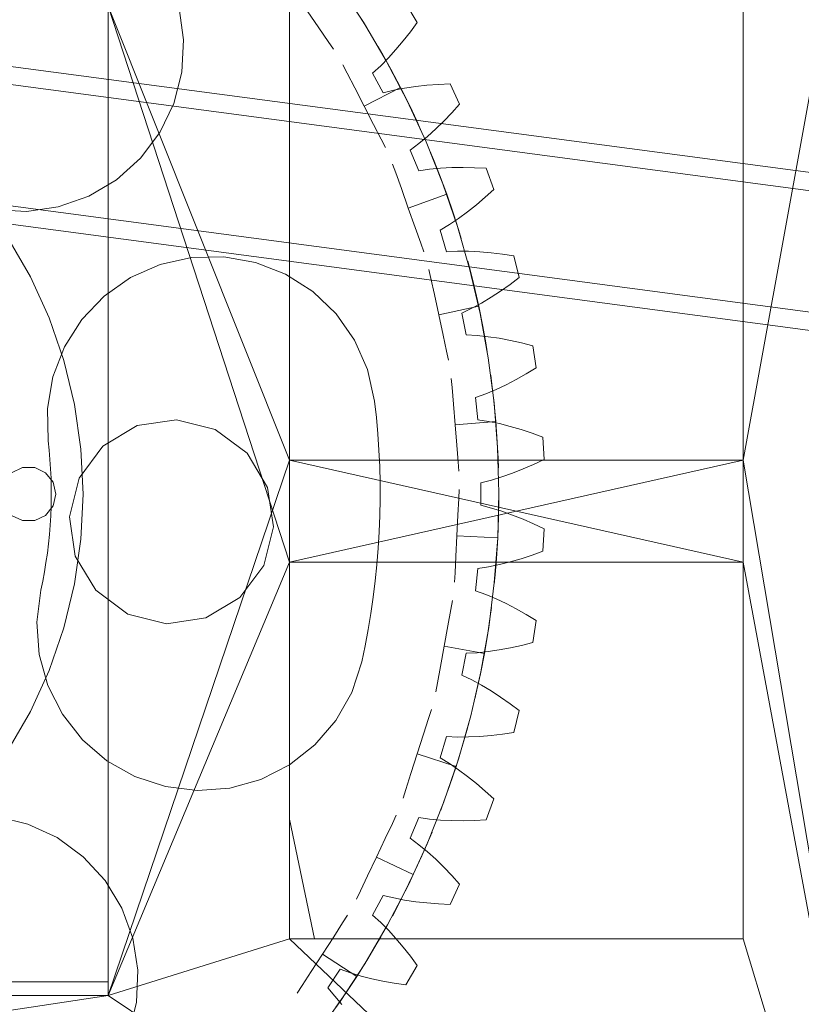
# Model space of a CAD drawing. Header units: millimetres. Extents: x -4738 to 65662, y -68080 to 6847.
# Tile 930 of 1056: x 25431 to 25776, y 1500 to 1934. Entities that reach past the tile are written whole.
import ezdxf

# ---------------------------------------------------------------- set-up
doc = ezdxf.new("R2010")
doc.units = ezdxf.units.MM
doc.layers.add('COTAS_P', color=1, linetype='Continuous', lineweight=0)
doc.layers.add('lateral_briquetadora', color=7, linetype='Continuous', lineweight=0)
doc.dimstyles.new('R19_100', dxfattribs={"dimtxt": 250, "dimasz": 150, "dimexe": 150, "dimexo": 80, "dimgap": 100, "dimtad": 1, "dimtih": 1, "dimtoh": 1, "dimdsep": 46, "dimcen": 0.09, "dimadec": 0, "dimazin": 0, "dimtfac": 1, "dimtdec": 4, "dimtofl": 0, "dimtmove": 0, "dimatfit": 3, "dimfxl": 1, "dimtolj": 1, "dimtzin": 0, "dimarcsym": 0})

# ---------------------------------------------------------------- blocks, each defined once
blk = doc.blocks.new('DIM_R31_7')
at = {"layer": 'COTAS_P'}
for p, q in [((24250.07, 2141), (24400.07, 2186)), ((26750.07, 2141), (26600.07, 2186)), ((24250.07, 1241), (24250.07, 2141)), ((24250.07, 2141), (26750.07, 2141)), ((24250.07, 2141), (24400.07, 2096)), ((26750.07, 2141), (26600.07, 2096)), ((26750.07, 1241), (26750.07, 2141))]:
    blk.add_line(p, q, dxfattribs=at)
blk.add_text('2500 P', height=250, dxfattribs=at).set_placement((25500.07, 2241))

msp = doc.modelspace()

# ---------------------------------------------------------------- linework, layer by layer
at = {"layer": 'lateral_briquetadora'}
for p, q in [((25750.067, 1740), (25830.067, 2180)), ((26245.072, 1804.947), (24498.76, 2036.782)), ((26244.019, 1797.017), (24497.707, 2028.852)), ((26237.044, 1744.478), (24490.733, 1976.313)), ((26235.991, 1736.548), (24489.68, 1968.382)), ((25571.657, 1949.589), (25582.619, 1933.013)), ((25470.067, 1940), (25470.067, 1510)), ((25470.067, 1940), (25550.067, 1740)), ((25470.067, 1940), (25470.067, 1504)), ((25470.067, 1940), (25550.067, 1695)), ((25550.067, 1940), (25550.067, 1740)), ((25601.32, 1941.281), (25606.39, 1932.823)), ((25750.067, 1940), (25750.067, 1740)), ((25501.408, 1939.222), (25503.403, 1925.151)), ((25557.801, 1937.986), (25562.987, 1930.494)), ((25581.663, 1934.534), (25583.814, 1931.091)), ((25582.619, 1933.013), (25592.728, 1915.903)), ((25606.39, 1932.823), (25603.362, 1928.701)), ((25562.987, 1930.494), (25567.145, 1924.485)), ((25603.362, 1928.701), (25600.239, 1924.725)), ((25503.403, 1925.151), (25502.615, 1910.96)), ((25567.145, 1924.485), (25569.453, 1921.151)), ((25600.239, 1924.725), (25597.017, 1920.903)), ((25591.173, 1918.668), (25589.15, 1922.188)), ((25594.723, 1912.278), (25591.173, 1918.668)), ((25597.017, 1920.903), (25593.694, 1917.249)), ((25575.467, 1910.601), (25573.614, 1914.208)), ((25590.261, 1913.78), (25586.707, 1910.521)), ((25593.694, 1917.249), (25590.261, 1913.78)), ((25592.728, 1915.903), (25601.957, 1898.302)), ((25502.615, 1910.96), (25499.074, 1897.196)), ((25578.806, 1904.101), (25575.467, 1910.601)), ((25586.707, 1910.521), (25591.35, 1901.835)), ((25598.98, 1904.221), (25594.723, 1912.278)), ((25605.71, 1904.64), (25610.677, 1905.196)), ((25610.677, 1905.196), (25615.719, 1905.583)), ((25615.719, 1905.583), (25620.828, 1905.811)), ((25620.828, 1905.811), (25625.045, 1896.897)), ((25582.969, 1895.996), (25578.806, 1904.101)), ((25582.969, 1895.996), (25598.98, 1904.221)), ((25591.35, 1901.835), (25596.034, 1902.98)), ((25596.034, 1902.98), (25600.826, 1903.907)), ((25598.98, 1904.221), (25603.05, 1896.066)), ((25600.826, 1903.907), (25605.71, 1904.64)), ((25499.074, 1897.196), (25492.916, 1884.387)), ((25601.957, 1898.302), (25610.283, 1880.257)), ((25625.045, 1896.897), (25621.627, 1893.091)), ((25582.969, 1895.996), (25587.132, 1887.891)), ((25603.05, 1896.066), (25606.176, 1889.459)), ((25621.627, 1893.091), (25618.129, 1889.44)), ((25587.132, 1887.891), (25590.471, 1881.392)), ((25606.176, 1889.459), (25607.859, 1885.765)), ((25618.129, 1889.44), (25614.549, 1885.953)), ((25492.916, 1884.387), (25484.377, 1873.026)), ((25614.549, 1885.953), (25610.883, 1882.642)), ((25590.471, 1881.392), (25592.323, 1877.785)), ((25607.127, 1879.526), (25603.27, 1876.632)), ((25610.883, 1882.642), (25607.127, 1879.526)), ((25610.283, 1880.257), (25617.685, 1861.813)), ((25603.27, 1876.632), (25607.039, 1867.532)), ((25613.533, 1872.488), (25611.987, 1876.241)), ((25484.377, 1873.026), (25473.786, 1863.548)), ((25616.219, 1865.689), (25613.533, 1872.488)), ((25596.909, 1866.54), (25595.543, 1870.358)), ((25599.371, 1859.66), (25596.909, 1866.54)), ((25607.039, 1867.532), (25611.813, 1868.213)), ((25611.813, 1868.213), (25616.673, 1868.665)), ((25616.673, 1868.665), (25621.606, 1868.916)), ((25621.606, 1868.916), (25626.603, 1868.982)), ((25626.603, 1868.982), (25631.658, 1868.874)), ((25631.658, 1868.874), (25636.766, 1868.6)), ((25636.766, 1868.6), (25640.088, 1859.315)), ((25473.786, 1863.548), (25461.549, 1856.32)), ((25619.388, 1857.145), (25616.219, 1865.689)), ((25617.685, 1861.813), (25624.142, 1843.018)), ((25602.44, 1851.081), (25599.371, 1859.66)), ((25640.088, 1859.315), (25636.313, 1855.863)), ((25461.549, 1856.32), (25448.137, 1851.617)), ((25602.44, 1851.081), (25619.388, 1857.145)), ((25619.388, 1857.145), (25622.358, 1848.53)), ((25636.313, 1855.863), (25632.475, 1852.572)), ((25434.065, 1849.621), (25419.875, 1850.409)), ((25448.137, 1851.617), (25434.065, 1849.621)), ((25602.44, 1851.081), (25605.51, 1842.502)), ((25628.57, 1849.453), (25624.597, 1846.517)), ((25632.475, 1852.572), (25628.57, 1849.453)), ((25624.597, 1846.517), (25620.554, 1843.784)), ((25622.358, 1848.53), (25624.596, 1841.571)), ((25605.51, 1842.502), (25607.972, 1835.622)), ((25620.554, 1843.784), (25616.432, 1841.282)), ((25616.432, 1841.282), (25619.291, 1831.857)), ((25624.142, 1843.018), (25629.64, 1823.92)), ((25624.596, 1841.571), (25625.782, 1837.688)), ((25425.889, 1837.994), (25435.834, 1820.769)), ((25607.972, 1835.622), (25609.338, 1831.804)), ((25619.291, 1831.857), (25624.108, 1832.066)), ((25624.108, 1832.066), (25628.989, 1832.04)), ((25628.989, 1832.04), (25633.923, 1831.806)), ((25633.923, 1831.806), (25638.903, 1831.382)), ((25638.903, 1831.382), (25643.923, 1830.778)), ((25492.997, 1826.147), (25506.87, 1829.236)), ((25506.87, 1829.236), (25521.078, 1829.559)), ((25521.078, 1829.559), (25535.077, 1827.104)), ((25535.077, 1827.104), (25548.328, 1821.965)), ((25629.675, 1823.784), (25628.632, 1827.708)), ((25643.923, 1830.778), (25648.979, 1830.005)), ((25648.979, 1830.005), (25651.375, 1820.439)), ((25479.993, 1820.411), (25492.997, 1826.147)), ((25612.417, 1820.057), (25611.56, 1824.021)), ((25629.64, 1823.92), (25634.163, 1804.568)), ((25631.45, 1816.693), (25629.675, 1823.784)), ((25435.834, 1820.769), (25444.096, 1802.677)), ((25468.359, 1812.248), (25479.993, 1820.411)), ((25548.328, 1821.965), (25560.322, 1814.34)), ((25613.959, 1812.915), (25612.417, 1820.057)), ((25651.375, 1820.439), (25647.28, 1817.374)), ((25560.322, 1814.34), (25570.598, 1804.521)), ((25633.477, 1807.809), (25631.45, 1816.693)), ((25643.137, 1814.475), (25638.946, 1811.754)), ((25647.28, 1817.374), (25643.137, 1814.475)), ((25458.54, 1801.973), (25468.359, 1812.248)), ((25615.883, 1804.008), (25613.959, 1812.915)), ((25638.946, 1811.754), (25634.705, 1809.222)), ((25615.883, 1804.008), (25633.477, 1807.809)), ((25630.412, 1806.898), (25626.065, 1804.812)), ((25634.705, 1809.222), (25630.412, 1806.898)), ((25633.477, 1807.809), (25635.297, 1798.879)), ((25444.096, 1802.677), (25450.602, 1783.882)), ((25450.915, 1789.979), (25458.54, 1801.973)), ((25570.598, 1804.521), (25578.76, 1792.887)), ((25615.883, 1804.008), (25617.806, 1795.102)), ((25626.065, 1804.812), (25627.987, 1795.152)), ((25634.163, 1804.568), (25637.7, 1785.011)), ((25635.297, 1798.879), (25636.607, 1791.688)), ((25578.76, 1792.887), (25584.496, 1779.883)), ((25617.806, 1795.102), (25619.349, 1787.96)), ((25627.987, 1795.152), (25632.802, 1794.888)), ((25632.802, 1794.888), (25637.656, 1794.384)), ((25637.656, 1794.384), (25642.543, 1793.667)), ((25642.543, 1793.667), (25647.457, 1792.757)), ((25647.457, 1792.757), (25652.394, 1791.664)), ((25445.776, 1776.728), (25450.915, 1789.979)), ((25619.349, 1787.96), (25620.205, 1783.996)), ((25636.607, 1791.688), (25637.276, 1787.684)), ((25652.394, 1791.664), (25657.35, 1790.399)), ((25657.35, 1790.399), (25658.797, 1780.645)), ((25450.602, 1783.882), (25455.291, 1764.554)), ((25637.7, 1785.011), (25640.242, 1765.301)), ((25584.496, 1779.883), (25587.585, 1766.01)), ((25658.797, 1780.645), (25654.422, 1777.995)), ((25443.321, 1762.729), (25445.776, 1776.728)), ((25621.724, 1771.948), (25621.393, 1775.989)), ((25639.321, 1773.39), (25638.8, 1777.416)), ((25650.015, 1775.517), (25645.576, 1773.219)), ((25654.422, 1777.995), (25650.015, 1775.517)), ((25622.321, 1764.665), (25621.724, 1771.948)), ((25641.108, 1771.115), (25636.608, 1769.223)), ((25640.155, 1766.128), (25639.321, 1773.39)), ((25645.576, 1773.219), (25641.108, 1771.115)), ((25636.608, 1769.223), (25632.078, 1767.573)), ((25632.078, 1767.573), (25633.043, 1757.771)), ((25443.644, 1748.521), (25443.321, 1762.729)), ((25455.291, 1764.554), (25458.121, 1744.867)), ((25587.585, 1766.01), (25588.38, 1758.829)), ((25623.066, 1755.584), (25622.321, 1764.665)), ((25641.006, 1757.055), (25640.155, 1766.128)), ((25640.242, 1765.301), (25641.782, 1745.487)), ((25482.858, 1755.188), (25500.227, 1757.765)), ((25500.227, 1757.765), (25517.258, 1753.498)), ((25588.38, 1758.829), (25589.023, 1751.633)), ((25633.043, 1757.771), (25637.809, 1757.037)), ((25467.798, 1746.162), (25482.858, 1755.188)), ((25517.258, 1753.498), (25531.361, 1743.039)), ((25623.066, 1755.584), (25641.006, 1757.055)), ((25623.066, 1755.584), (25623.81, 1746.503)), ((25637.809, 1757.037), (25642.591, 1756.059)), ((25641.006, 1757.055), (25641.645, 1747.964)), ((25642.591, 1756.059), (25647.384, 1754.867)), ((25647.384, 1754.867), (25652.185, 1753.48)), ((25652.185, 1753.48), (25656.991, 1751.909)), ((25589.023, 1751.633), (25589.512, 1744.425)), ((25656.991, 1751.909), (25661.799, 1750.164)), ((25661.799, 1750.164), (25662.283, 1740.314)), ((25444.1, 1744.402), (25443.644, 1748.521)), ((25457.339, 1732.059), (25467.798, 1746.162)), ((25458.121, 1744.867), (25459.067, 1725)), ((25623.81, 1746.503), (25624.407, 1739.221)), ((25641.645, 1747.964), (25642.005, 1740.664)), ((25641.782, 1745.487), (25642.317, 1725.621)), ((25444.468, 1740.275), (25444.1, 1744.402)), ((25444.749, 1736.141), (25444.468, 1740.275)), ((25531.361, 1743.039), (25540.388, 1727.979)), ((25589.512, 1744.425), (25589.848, 1737.208)), ((25642.005, 1740.664), (25642.146, 1736.607)), ((25662.283, 1740.314), (25657.669, 1738.107)), ((25432.397, 1736.699), (25427.586, 1734.382)), ((25437.738, 1736.699), (25432.397, 1736.699)), ((25442.549, 1734.382), (25437.738, 1736.699)), ((25444.942, 1732.001), (25444.749, 1736.141)), ((25470.067, 1504), (25550.067, 1740)), ((25550.067, 1740), (25550.067, 1695)), ((25750.067, 1695), (25550.067, 1740)), ((25750.067, 1740), (25550.067, 1740)), ((25750.067, 1740), (25550.067, 1695)), ((25589.848, 1737.208), (25590.031, 1729.985)), ((25624.407, 1739.221), (25624.739, 1735.179)), ((25653.04, 1736.072), (25648.398, 1734.22)), ((25657.669, 1738.107), (25653.04, 1736.072)), ((25750.067, 1740), (25750.067, 1695)), ((25820.656, 1320), (25750.067, 1740)), ((25445.879, 1730.207), (25442.549, 1734.382)), ((25445.047, 1727.859), (25444.942, 1732.001)), ((25453.073, 1715.027), (25457.339, 1732.059)), ((25643.745, 1732.564), (25639.082, 1731.123)), ((25648.398, 1734.22), (25643.745, 1732.564)), ((25445.063, 1723.715), (25445.047, 1727.859)), ((25447.067, 1725), (25445.879, 1730.207)), ((25540.388, 1727.979), (25542.964, 1710.611)), ((25590.031, 1729.985), (25590.06, 1722.76)), ((25639.082, 1731.123), (25634.411, 1729.925)), ((25634.411, 1729.925), (25634.411, 1720.075)), ((25444.992, 1719.572), (25445.063, 1723.715)), ((25445.879, 1719.793), (25447.067, 1725)), ((25459.067, 1725), (25458.121, 1705.133)), ((25624.314, 1715.737), (25624.672, 1723.035)), ((25624.672, 1723.035), (25624.871, 1727.085)), ((25642.317, 1725.621), (25641.845, 1705.753)), ((25642.307, 1722.168), (25642.316, 1726.228)), ((25442.549, 1715.618), (25445.879, 1719.793)), ((25444.833, 1715.432), (25444.992, 1719.572)), ((25590.06, 1722.76), (25589.936, 1715.537)), ((25634.411, 1720.075), (25639.082, 1718.877)), ((25639.082, 1718.877), (25643.745, 1717.436)), ((25642.186, 1714.86), (25642.307, 1722.168)), ((25427.586, 1715.618), (25432.397, 1713.301)), ((25437.738, 1713.301), (25442.549, 1715.618)), ((25444.585, 1711.296), (25444.833, 1715.432)), ((25455.649, 1697.659), (25453.073, 1715.027)), ((25589.936, 1715.537), (25589.658, 1708.317)), ((25623.867, 1706.636), (25624.314, 1715.737)), ((25641.845, 1705.753), (25642.186, 1714.86)), ((25643.745, 1717.436), (25648.398, 1715.78)), ((25648.398, 1715.78), (25653.04, 1713.928)), ((25432.397, 1713.301), (25437.738, 1713.301)), ((25444.25, 1707.165), (25444.585, 1711.296)), ((25542.964, 1710.611), (25538.698, 1693.579)), ((25653.04, 1713.928), (25657.669, 1711.893)), ((25657.669, 1711.893), (25662.283, 1709.686)), ((25443.827, 1703.043), (25444.25, 1707.165)), ((25589.658, 1708.317), (25589.227, 1701.105)), ((25623.867, 1706.636), (25623.42, 1697.536)), ((25623.867, 1706.636), (25641.845, 1705.753)), ((25641.845, 1705.753), (25640.367, 1685.935)), ((25641.845, 1705.753), (25641.292, 1696.657)), ((25662.283, 1709.686), (25661.799, 1699.836)), ((25443.317, 1698.931), (25443.827, 1703.043)), ((25458.121, 1705.133), (25455.291, 1685.446)), ((25442.72, 1694.831), (25443.317, 1698.931)), ((25464.676, 1682.599), (25455.649, 1697.659)), ((25589.227, 1701.105), (25588.642, 1693.904)), ((25623.42, 1697.536), (25623.061, 1690.238)), ((25656.991, 1698.091), (25652.185, 1696.52)), ((25661.799, 1699.836), (25656.991, 1698.091)), ((25442.035, 1690.744), (25442.72, 1694.831)), ((25550.067, 1695), (25470.067, 1504)), ((25538.698, 1693.579), (25528.239, 1679.476)), ((25550.067, 1695), (25550.067, 1581.667)), ((25550.067, 1529), (25550.067, 1695)), ((25550.067, 1695), (25750.067, 1695)), ((25588.642, 1693.904), (25587.905, 1686.717)), ((25637.809, 1692.963), (25633.043, 1692.229)), ((25642.591, 1693.941), (25637.809, 1692.963)), ((25641.292, 1696.657), (25640.696, 1689.371)), ((25647.384, 1695.133), (25642.591, 1693.941)), ((25652.185, 1696.52), (25647.384, 1695.133)), ((25750.067, 1695), (25750.067, 1529)), ((25819.673, 1320), (25750.067, 1695)), ((25441.264, 1686.673), (25442.035, 1690.744)), ((25623.061, 1690.238), (25622.862, 1686.188)), ((25633.043, 1692.229), (25632.078, 1682.427)), ((25640.696, 1689.371), (25640.306, 1685.331)), ((25440.406, 1682.619), (25441.264, 1686.673)), ((25455.291, 1685.446), (25450.602, 1666.118)), ((25587.905, 1686.717), (25587.016, 1679.547)), ((25640.367, 1685.935), (25637.888, 1666.216)), ((25438.692, 1668.51), (25440.406, 1682.619)), ((25478.778, 1672.139), (25464.676, 1682.599)), ((25528.239, 1679.476), (25513.179, 1670.449)), ((25587.016, 1679.547), (25585.974, 1672.397)), ((25632.078, 1682.427), (25636.608, 1680.777)), ((25636.608, 1680.777), (25641.108, 1678.885)), ((25621.211, 1674.156), (25621.937, 1678.146)), ((25641.108, 1678.885), (25645.576, 1676.781)), ((25645.576, 1676.781), (25650.015, 1674.483)), ((25495.81, 1667.873), (25478.778, 1672.139)), ((25585.974, 1672.397), (25584.78, 1665.272)), ((25619.903, 1666.967), (25621.211, 1674.156)), ((25637.508, 1663.765), (25638.582, 1670.995)), ((25638.582, 1670.995), (25639.12, 1675.019)), ((25650.015, 1674.483), (25654.422, 1672.005)), ((25654.422, 1672.005), (25658.797, 1669.355)), ((25439.763, 1654.338), (25438.692, 1668.51)), ((25513.179, 1670.449), (25495.81, 1667.873)), ((25618.272, 1658.003), (25619.903, 1666.967)), ((25658.797, 1669.355), (25657.35, 1659.601)), ((25450.602, 1666.118), (25444.096, 1647.323)), ((25584.78, 1665.272), (25583.435, 1658.173)), ((25637.888, 1666.216), (25634.413, 1646.649)), ((25635.981, 1654.781), (25637.508, 1663.765)), ((25583.435, 1658.173), (25581.94, 1651.105)), ((25618.272, 1658.003), (25616.641, 1649.039)), ((25618.272, 1658.003), (25635.981, 1654.781)), ((25652.394, 1658.336), (25647.457, 1657.243)), ((25657.35, 1659.601), (25652.394, 1658.336)), ((25443.578, 1640.647), (25439.763, 1654.338)), ((25627.987, 1654.848), (25626.065, 1645.188)), ((25632.802, 1655.112), (25627.987, 1654.848)), ((25637.656, 1655.616), (25632.802, 1655.112)), ((25635.981, 1654.781), (25634.246, 1645.834)), ((25642.543, 1656.333), (25637.656, 1655.616)), ((25647.457, 1657.243), (25642.543, 1656.333)), ((25581.94, 1651.105), (25577.506, 1637.602)), ((25444.096, 1647.323), (25435.834, 1629.231)), ((25616.641, 1649.039), (25615.333, 1641.85)), ((25626.065, 1645.188), (25630.412, 1643.102)), ((25634.413, 1646.649), (25629.951, 1627.283)), ((25634.246, 1645.834), (25632.704, 1638.689)), ((25449.991, 1627.964), (25443.578, 1640.647)), ((25615.333, 1641.85), (25614.607, 1637.86)), ((25630.412, 1643.102), (25634.705, 1640.778)), ((25634.705, 1640.778), (25638.946, 1638.246)), ((25577.506, 1637.602), (25570.523, 1625.223)), ((25632.704, 1638.689), (25631.79, 1634.734)), ((25638.946, 1638.246), (25643.137, 1635.525)), ((25643.137, 1635.525), (25647.28, 1632.626)), ((25647.28, 1632.626), (25651.375, 1629.561)), ((25435.834, 1629.231), (25425.889, 1612.006)), ((25458.756, 1616.775), (25449.991, 1627.964)), ((25611.399, 1626.147), (25612.64, 1630.008)), ((25651.375, 1629.561), (25648.979, 1619.995)), ((25570.523, 1625.223), (25561.26, 1614.444)), ((25609.164, 1619.191), (25611.399, 1626.147)), ((25629.951, 1627.283), (25624.514, 1608.168)), ((25628.209, 1620.746), (25629.268, 1624.665)), ((25606.377, 1610.516), (25609.164, 1619.191)), ((25626.201, 1613.717), (25628.209, 1620.746)), ((25643.923, 1619.222), (25638.903, 1618.618)), ((25648.979, 1619.995), (25643.923, 1619.222)), ((25469.534, 1607.512), (25458.756, 1616.775)), ((25561.26, 1614.444), (25550.071, 1605.68)), ((25619.291, 1618.143), (25616.432, 1608.718)), ((25624.108, 1617.934), (25619.291, 1618.143)), ((25628.989, 1617.96), (25624.108, 1617.934)), ((25633.923, 1618.194), (25628.989, 1617.96)), ((25638.903, 1618.618), (25633.923, 1618.194)), ((25606.377, 1610.516), (25603.59, 1601.841)), ((25606.377, 1610.516), (25623.514, 1605.01)), ((25623.514, 1605.01), (25626.201, 1613.717)), ((25481.913, 1600.529), (25469.534, 1607.512)), ((25550.071, 1605.68), (25537.388, 1599.267)), ((25616.432, 1608.718), (25620.554, 1606.216)), ((25624.514, 1608.168), (25618.116, 1589.352)), ((25620.554, 1606.216), (25624.597, 1603.483)), ((25603.59, 1601.841), (25601.354, 1594.884)), ((25623.514, 1605.01), (25620.626, 1596.366)), ((25624.597, 1603.483), (25628.57, 1600.547)), ((25495.416, 1596.095), (25481.913, 1600.529)), ((25537.388, 1599.267), (25523.697, 1595.452)), ((25628.57, 1600.547), (25632.475, 1597.428)), ((25632.475, 1597.428), (25636.313, 1594.137)), ((25509.525, 1594.381), (25495.416, 1596.095)), ((25523.697, 1595.452), (25509.525, 1594.381)), ((25601.354, 1594.884), (25600.114, 1591.024)), ((25620.626, 1596.366), (25618.164, 1589.483)), ((25636.313, 1594.137), (25640.088, 1590.685)), ((25618.116, 1589.352), (25610.773, 1570.885)), ((25618.164, 1589.483), (25616.742, 1585.681)), ((25640.088, 1590.685), (25636.766, 1581.4)), ((25420.964, 1582.944), (25434.772, 1579.579)), ((25550.067, 1581.667), (25550.067, 1529)), ((25561.091, 1529), (25550.067, 1581.667)), ((25592.281, 1573.224), (25595.405, 1579.83)), ((25595.405, 1579.83), (25597.139, 1583.495)), ((25607.039, 1582.468), (25603.27, 1573.368)), ((25611.813, 1581.787), (25607.039, 1582.468)), ((25616.673, 1581.335), (25611.813, 1581.787)), ((25621.606, 1581.084), (25616.673, 1581.335)), ((25626.603, 1581.018), (25621.606, 1581.084)), ((25631.658, 1581.126), (25626.603, 1581.018)), ((25636.766, 1581.4), (25631.658, 1581.126)), ((25434.772, 1579.579), (25447.659, 1573.584)), ((25611.366, 1572.28), (25612.927, 1576.028)), ((25447.659, 1573.584), (25459.128, 1565.191)), ((25588.385, 1564.988), (25592.281, 1573.224)), ((25603.27, 1573.368), (25607.127, 1570.474)), ((25608.458, 1565.574), (25611.366, 1572.28)), ((25610.773, 1570.885), (25602.504, 1552.813)), ((25607.127, 1570.474), (25610.883, 1567.358)), ((25610.883, 1567.358), (25614.549, 1564.047)), ((25459.128, 1565.191), (25468.74, 1554.721)), ((25588.385, 1564.988), (25584.49, 1556.751)), ((25588.385, 1564.988), (25604.657, 1557.292)), ((25604.657, 1557.292), (25608.458, 1565.574)), ((25614.549, 1564.047), (25618.129, 1560.56)), ((25618.129, 1560.56), (25621.627, 1556.909)), ((25468.74, 1554.721), (25476.124, 1542.577)), ((25584.49, 1556.751), (25581.366, 1550.145)), ((25604.657, 1557.292), (25600.666, 1549.099)), ((25621.627, 1556.909), (25625.045, 1553.103)), ((25581.366, 1550.145), (25579.632, 1546.48)), ((25602.504, 1552.813), (25593.331, 1535.184)), ((25625.045, 1553.103), (25620.828, 1544.189)), ((25591.35, 1548.165), (25586.707, 1539.479)), ((25596.034, 1547.02), (25591.35, 1548.165)), ((25600.826, 1546.093), (25596.034, 1547.02)), ((25600.666, 1549.099), (25597.327, 1542.596)), ((25605.71, 1545.36), (25600.826, 1546.093)), ((25610.677, 1544.804), (25605.71, 1545.36)), ((25476.124, 1542.577), (25480.997, 1529.226)), ((25597.327, 1542.596), (25595.42, 1539.012)), ((25615.719, 1544.417), (25610.677, 1544.804)), ((25620.828, 1544.189), (25615.719, 1544.417)), ((25573.502, 1535.996), (25575.7, 1539.404)), ((25586.707, 1539.479), (25590.261, 1536.22)), ((25569.543, 1529.855), (25573.502, 1535.996)), ((25593.331, 1535.184), (25583.276, 1518.041)), ((25590.261, 1536.22), (25593.694, 1532.751)), ((25593.694, 1532.751), (25597.017, 1529.097)), ((25550.067, 1529), (25470.067, 1504)), ((25480.997, 1529.226), (25483.172, 1515.181)), ((25561.091, 1529), (25550.067, 1529)), ((25550.067, 1529), (25750.067, 1529)), ((25550.067, 1529), (25770.898, 1320)), ((25750.067, 1529), (25561.091, 1529)), ((25564.605, 1522.197), (25569.543, 1529.855)), ((25588.341, 1526.428), (25590.378, 1529.94)), ((25597.017, 1529.097), (25600.239, 1525.275)), ((25750.067, 1529), (25813.162, 1320)), ((25584.582, 1520.159), (25588.341, 1526.428)), ((25600.239, 1525.275), (25603.362, 1521.299)), ((25564.605, 1522.197), (25559.668, 1514.539)), ((25564.605, 1522.197), (25579.733, 1512.443)), ((25579.733, 1512.443), (25584.582, 1520.159)), ((25603.362, 1521.299), (25606.39, 1517.177)), ((25483.172, 1515.181), (25482.565, 1500.982)), ((25559.668, 1514.539), (25555.708, 1508.398)), ((25572.373, 1515.565), (25566.901, 1507.376)), ((25583.276, 1518.041), (25572.366, 1501.43)), ((25576.923, 1513.966), (25572.373, 1515.565)), ((25606.39, 1517.177), (25601.32, 1508.719)), ((25579.733, 1512.443), (25574.706, 1504.842)), ((25581.601, 1512.574), (25576.923, 1513.966)), ((25586.39, 1511.366), (25581.601, 1512.574)), ((25591.278, 1510.326), (25586.39, 1511.366)), ((25596.258, 1509.446), (25591.278, 1510.326)), ((25470.067, 1510), (25030.067, 1510)), ((25555.708, 1508.398), (25553.511, 1504.99)), ((25566.901, 1507.376), (25570.119, 1503.784)), ((25601.32, 1508.719), (25596.258, 1509.446)), ((24230.067, 1504), (25470.067, 1504)), ((25470.067, 1504), (24243.401, 1320)), ((25470.067, 1504), (25746.067, 1320)), ((25570.119, 1503.784), (25573.196, 1499.995)), ((25574.706, 1504.842), (25570.547, 1498.831)), ((25482.565, 1500.982), (25479.2, 1487.173)), ((25572.366, 1501.43), (25560.629, 1485.393))]:
    msp.add_line(p, q, dxfattribs=at)

# ---------------------------------------------------------------- dimensions: what is measured, and where the dimension line sits
at = {"layer": 'COTAS_P'}
dim = msp.add_aligned_dim(p1=(24250.067, 1241), p2=(26750.067, 1241), distance=900, text='<> P', dimstyle='R19_100', dxfattribs=at)
dim.commit()
dim.dimension.update_dxf_attribs({"geometry": 'DIM_R31_7', "text_midpoint": (25500.067, 2141)})

doc.saveas('drawing.dxf')
